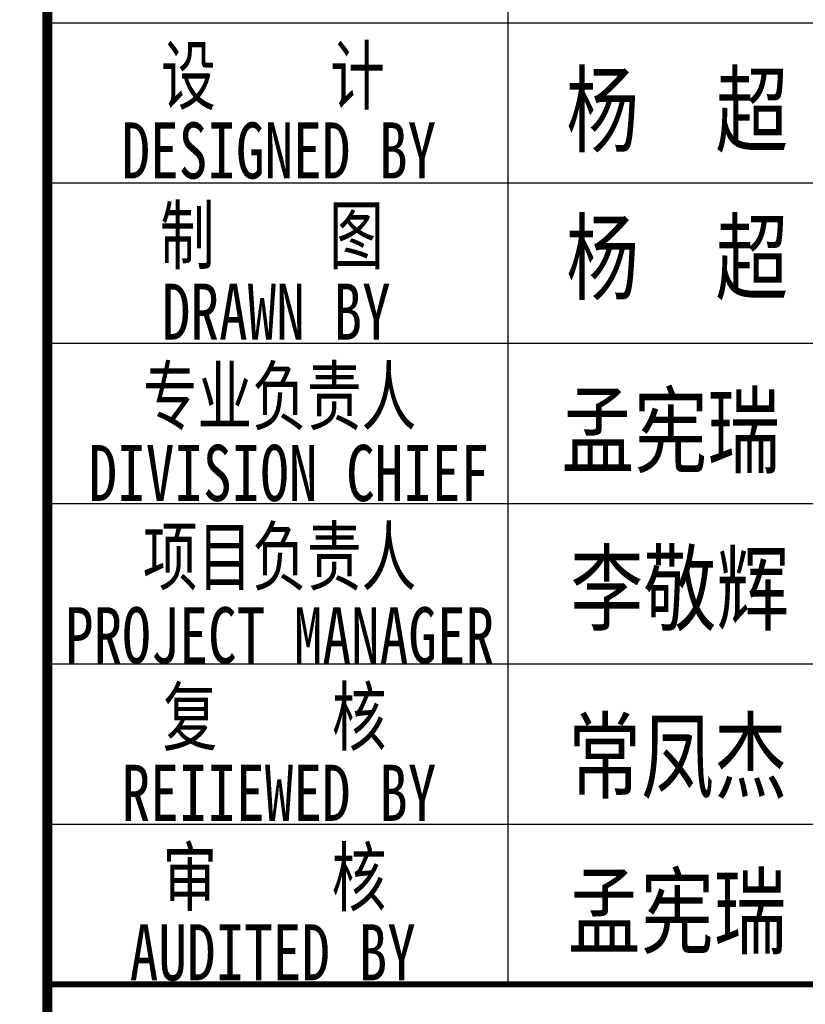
# Model space of a CAD drawing. Extents: x -302077 to 107904, y -9283 to 295706.
# Tile 270 of 297: x 101166 to 105089, y 185409 to 190324. Entities that reach past the tile are written whole.
import ezdxf
from ezdxf.enums import TextEntityAlignment as Align

# ---------------------------------------------------------------- set-up
doc = ezdxf.new("R2010")
doc.units = 0
doc.header["$LTSCALE"] = 500
doc.header["$MEASUREMENT"] = 0
doc.layers.get('0').update_dxf_attribs({"linetype": 'CONTINUOUS'})
doc.layers.add('PUB_TITLE', color=4, linetype='CONTINUOUS')
doc.layers.add('TK', color=7, linetype='CONTINUOUS')
doc.styles.add('-宋体', font='txt', dxfattribs={"width": 0.8})
doc.styles.add('TKHZ1', font='txt', dxfattribs={"width": 0.8})

# ---------------------------------------------------------------- blocks, each defined once
blk = doc.blocks.new('wrtgtg')
at = {"layer": 'PUB_TITLE'}
for p, q in [((4504.3, 4748.3), (4504.3, 11158.8)), ((2204.3, 9558.8), (7804.3, 9558.8)), ((2204.3, 8758.8), (7804.3, 8758.8)), ((2204.3, 7958.8), (7804.3, 7958.8)), ((2204.3, 7158.8), (7804.3, 7158.8)), ((2204.3, 6358.8), (7804.3, 6358.8)), ((2204.3, 5558.8), (7804.3, 5558.8)), ((2204.3, 4758.8), (7804.3, 4758.8)), ((2204.3, 4758.8), (7804.3, 4758.8))]:
    blk.add_line(p, q, dxfattribs=at)
for points, const_width in [([(2204.3, -4841.2), (2204.3, 52558.8)], 50), ([(2204.3, 4758.8), (7804.3, 4758.8)], 29.7)]:
    blk.add_lwpolyline(points, dxfattribs=dict(at, const_width=const_width))
at = {"layer": 'TK'}
for s, height, style, width, p in [('设    计', 280, '-宋体', 0.75, (3331.2, 9298.8)), ('杨  超', 350, 'TKHZ1', 0.8, (5349.1, 9130.3)), ('DESIGNED BY', 280, '-宋体', 0.75, (3360.3, 8921.1)), ('制    图    ', 280, '-宋体', 0.75, (3611.2, 8502.8)), ('杨  超', 350, 'TKHZ1', 0.8, (5349.1, 8393.3)), ('DRAWN BY', 280, '-宋体', 0.75, (3347.2, 8116.3)), ('专业负责人', 280, '-宋体', 0.75, (3363.7, 7700.5)), ('孟宪瑞', 350, 'TKHZ1', 0.8, (5316.8, 7530.3)), ('DIVISION CHIEF', 280, '-宋体', 0.75, (3410.1, 7311.3)), ('项目负责人', 280, '-宋体', 0.75, (3363.7, 6899.7)), ('李敬辉', 350.02, 'TKHZ1', 0.8, (5361.9, 6741.1)), ('PROJECT MANAGER', 280, '-宋体', 0.75, (3363.7, 6501.3)), ('复    核', 280, '-宋体', 0.75, (3338.9, 6100.3)), ('常凤杰', 350, 'TKHZ1', 0.8, (5350.9, 5903.9)), ('REIIEWED BY', 280, '-宋体', 0.75, (3361, 5714.8)), ('审    核', 280, '-宋体', 0.75, (3337.8, 5300.3)), ('孟宪瑞', 350, 'TKHZ1', 0.8, (5349.1, 5130.2)), ('AUDITED BY', 280, '-宋体', 0.75, (3329.9, 4916.3))]:
    blk.add_text(s, height=height, dxfattribs=dict(at, style=style, width=width)).set_placement(p, align=Align.MIDDLE)

msp = doc.modelspace()

# ---------------------------------------------------------------- block references
msp.add_blockref('wrtgtg', (99100.057, 180749.881))

doc.saveas('drawing.dxf')
